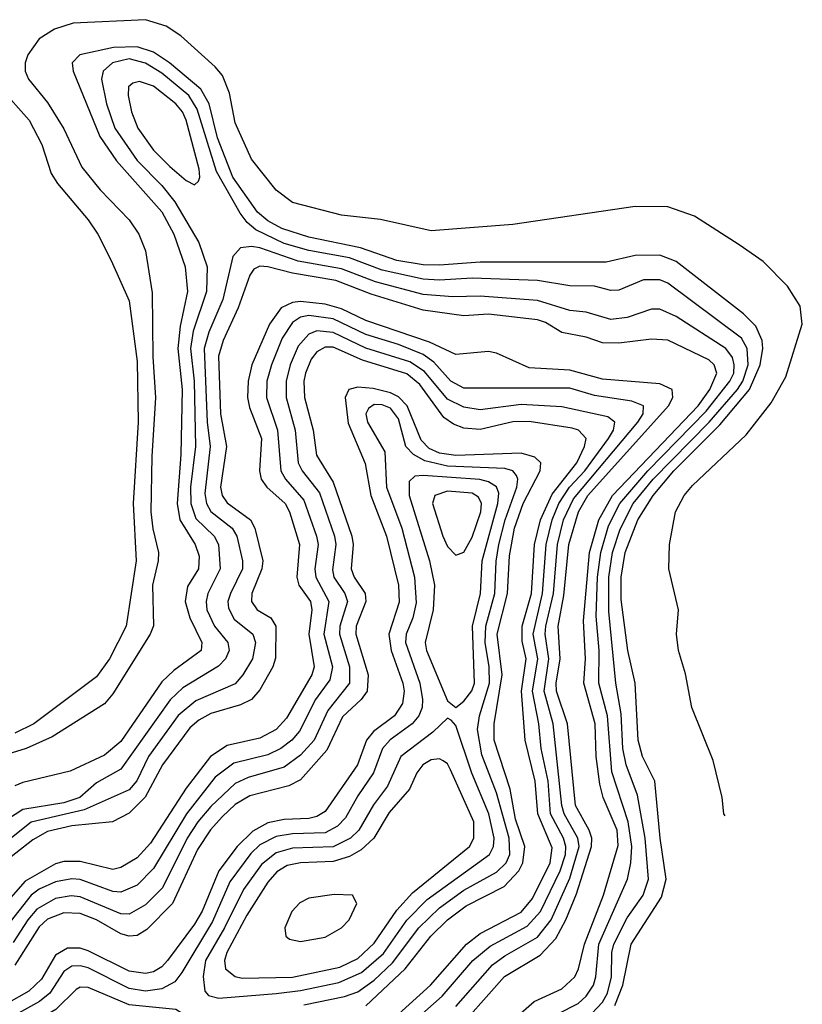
# Model space of a CAD drawing. Header units: inches. Extents: x 501365 to 657855, y 482276 to 547543.
# Tile 957 of 957: x 617442 to 619359, y 531803 to 534216. Entities that reach past the tile are written whole.
import ezdxf

# ---------------------------------------------------------------- set-up
doc = ezdxf.new("R2010")
doc.units = ezdxf.units.IN
doc.header["$MEASUREMENT"] = 0
doc.layers.add('A6513', color=7, linetype='Continuous')

msp = doc.modelspace()

# ---------------------------------------------------------------- linework, layer by layer
at = {"layer": 'A6513', "color": 5}
for points, elevation in [([(619170.2, 532264.7), (619167.2, 532270), (619162.6, 532310), (619140.3, 532400.3), (619088.1, 532530), (619072.9, 532612.9), (619055.4, 532670), (619051.1, 532710), (619055.6, 532770), (619032.4, 532870), (619033.5, 532930), (619048.3, 533010), (619069.7, 533050), (619090, 533074.4), (619221.5, 533198.5), (619282.8, 533277.2), (619319, 533341), (619359, 533470), (619354.1, 533514.1), (619323.1, 533563.1), (619263.4, 533623.4), (619204.3, 533664.3), (619094.9, 533734.9), (619030, 533757.5), (618950, 533757.9), (618650, 533714.1), (618450, 533698.4), (618326, 533726), (618230, 533736.9), (618110, 533767.9), (618070, 533798.2), (618010, 533874.6), (617970, 533963.1), (617956.3, 534036.3), (617939, 534079), (617920.8, 534100.8), (617836.7, 534176.7), (617800.5, 534200.5), (617750, 534216), (617572.8, 534207.2), (617527, 534193), (617490, 534169.4), (617462.2, 534130), (617455.3, 534110), (617455.4, 534090), (617464, 534070), (617510, 534012.9), (617550, 533948.5), (617594.5, 533854.5), (617638.9, 533798.9), (617710, 533725.2), (617734.1, 533690), (617750.1, 533649.9), (617766.5, 533546.5), (617767.8, 533390), (617774.8, 533290), (617765.4, 533145.4), (617763.6, 533010), (617768.1, 532968.1), (617781.7, 532910), (617781.6, 532890), (617767.3, 532830), (617769.8, 532730.2), (617762, 532710), (617670, 532564), (617650, 532539.3), (617521.5, 532458.5), (617457.5, 532430), (617370, 532402.5)], 3080), ([(618900.1, 531800.1), (618919.8, 531850), (618939.6, 531950), (619014.3, 532065.7), (619025.8, 532110), (619010.9, 532210), (618997.5, 532350), (618967.6, 532410), (618957.2, 532450), (618949.7, 532590), (618931.8, 532670), (618915.3, 532795.3), (618915.3, 532850), (618925.3, 532910), (618956.5, 532990), (618993.4, 533050), (619044.3, 533110), (619157.2, 533222.8), (619229.5, 533310), (619255.6, 533370), (619262.2, 533410), (619261, 533430), (619245, 533465), (619214.9, 533494.9), (619050, 533623.6), (619010, 533638.7), (618950, 533637.7), (618878.3, 533621.7), (618570, 533621.8), (618470, 533614.1), (618430, 533615.4), (618366.2, 533626.2), (618276.8, 533656.8), (618150, 533682.7), (618084.2, 533704.2), (618050, 533722.7), (618024.5, 533744.5), (617964.1, 533830), (617926.2, 533926.2), (617906.4, 534010), (617885.9, 534045.9), (617808.7, 534110), (617770, 534136.4), (617730, 534149.4), (617671.9, 534148.1), (617589.5, 534130), (617570.9, 534110), (617572.9, 534090), (617638.7, 533930), (617679.3, 533870), (617790, 533745.5), (617819.6, 533690), (617847.1, 533610), (617853.1, 533550), (617835.3, 533464.7), (617829.7, 533410), (617840, 533310), (617836.5, 533150), (617827.7, 533030), (617834.4, 532990), (617871.6, 532930), (617881.4, 532901.4), (617880.1, 532870), (617853.4, 532826.6), (617847.5, 532790), (617858.7, 532750), (617888, 532690), (617886.3, 532670), (617819.3, 532620.7), (617790, 532593.1), (617690, 532447.3), (617650, 532413.8), (617565.3, 532374.7), (617450, 532346.8), (617430, 532338.1)], 3120), ([(618830, 531766), (618870, 531808.4), (618881.6, 531830), (618891.7, 531870), (618892.3, 531930), (618897, 531950), (618930, 532014.6), (618969.4, 532070), (618982.3, 532110), (618973.9, 532210), (618955.2, 532315.2), (618927.5, 532390), (618919.5, 532430), (618915, 532515), (618902.3, 532590), (618885.3, 532765.3), (618885.3, 532850), (618894.3, 532910), (618912.5, 532967.6), (618945.1, 533030), (618994, 533090), (619130.5, 533229.5), (619200.2, 533310), (619213.7, 533330), (619226.5, 533370), (619224.2, 533410), (619210, 533435.8), (619030, 533570.3), (619010, 533578.5), (618970, 533578.6), (618910, 533553.5), (618890, 533552.5), (618850, 533562.6), (618790, 533563.6), (618710, 533577.2), (618550, 533582.3), (618470, 533577.4), (618430, 533580.1), (618330, 533601.9), (618250, 533632.2), (618150, 533650.6), (618090, 533667.9), (618020.8, 533700.8), (617999.1, 533719.1), (617982.1, 533742.1), (617924, 533844), (617876.9, 533996.9), (617856.1, 534030), (617790, 534084.7), (617750, 534109.3), (617710, 534119.7), (617669.4, 534110.6), (617646.7, 534090), (617642.2, 534070), (617654.7, 534010), (617675.4, 533950), (617730, 533870.8), (617790.1, 533810), (617822.4, 533770), (617881, 533670), (617900.9, 533610), (617899.9, 533550), (617867.1, 533452.9), (617860.7, 533410), (617869.7, 533330), (617872.6, 533170), (617860.8, 533070), (617861.1, 533030), (617873.8, 532993.8), (617918.1, 532950), (617929.2, 532930), (617933.4, 532870), (617902.9, 532810), (617898.8, 532790), (617900.8, 532770), (617919.1, 532730), (617952, 532690), (617955.4, 532670), (617946.3, 532650), (617928.7, 532631.3), (617841.8, 532578.2), (617810.6, 532549.4), (617690, 532379.4), (617630, 532345.5), (617589, 532310), (617550, 532296.5), (617450, 532280.7), (617390, 532241.6)], 3140), ([(617393.7, 534050), (617465, 533970), (617496.3, 533910), (617519.1, 533839.1), (617534.5, 533814.5), (617610, 533725.5), (617633.7, 533690), (617666.1, 533626.1), (617710, 533526.7), (617730, 533378), (617732.3, 533230), (617719.9, 533030), (617727.1, 532890), (617702.9, 532730), (617662.4, 532650), (617630, 532605.4), (617476.6, 532490), (617430, 532467.7)], 3060), ([(618710, 531754.4), (618810, 531804.8), (618830, 531822.9), (618847.3, 531850), (618853, 531870), (618860.4, 531950), (618930.5, 532110), (618939.3, 532150), (618941.6, 532190), (618932.7, 532250), (618892.4, 532372.4), (618881.5, 532510), (618861, 532590), (618861.1, 532670), (618854, 532754), (618857.5, 532850), (618865.6, 532910), (618884.6, 532975.4), (618911.9, 533030), (618980.4, 533110), (619123.4, 533256.6), (619181.7, 533330), (619191.1, 533350), (619192.5, 533370), (619188, 533388), (619171.8, 533410), (619050, 533488.3), (619010, 533506.3), (618990, 533506.5), (618930, 533485.9), (618890, 533480.9), (618830, 533499.6), (618790, 533503.4), (618710, 533528), (618570, 533538.2), (618503, 533537), (618430, 533542.3), (618313.4, 533573.4), (618230, 533605.5), (618124.3, 533624.3), (618030, 533656.6), (618010, 533660.3), (617982.7, 533657.3), (617964.2, 533635.8), (617939.9, 533530), (617905.1, 533450), (617893.9, 533410), (617901.4, 533230), (617908.4, 533170), (617895.2, 533055.2), (617899.8, 533030), (617910.5, 533010.5), (617962.8, 532970), (617974, 532950), (617988, 532890), (617988, 532870), (617958.2, 532810), (617952, 532790), (617953.4, 532773.5), (617967.2, 532747.2), (618013, 532710), (618019.6, 532690), (618011.9, 532650), (617988.6, 532610), (617970, 532588.2), (617873.4, 532546.6), (617830, 532510.8), (617757.3, 532410), (617729, 532351), (617710, 532328.5), (617600.3, 532279.7), (617470.5, 532249.5), (617410, 532201.4)], 3160), ([(618610.5, 531730), (618702.2, 531810), (618770, 531840.5), (618801.8, 531870), (618811.1, 531890), (618825.2, 531950), (618871.8, 532070), (618907.7, 532192.3), (618905.2, 532230), (618871.6, 532310), (618862.8, 532342.8), (618853.9, 532410), (618851.3, 532490), (618823.7, 532590), (618827.7, 532650), (618823.1, 532743.1), (618837.7, 532910), (618860.9, 532990), (618893.9, 533050), (619103.7, 533270), (619132.2, 533310), (619149.7, 533350), (619143, 533370), (619130, 533382.4), (619030, 533430.3), (618990, 533433.2), (618910, 533423), (618870, 533424), (618830, 533438), (618770, 533449.7), (618730, 533473.8), (618710, 533480.7), (618590, 533494), (618530, 533490.2), (618430, 533504.2), (618303.1, 533543.1), (618216.5, 533576.5), (618110, 533594.7), (618049.8, 533610.2), (618030, 533612.1), (618015.5, 533604.5), (618005.4, 533590), (617977.5, 533510), (617940.2, 533430), (617928.8, 533391.3), (617933.6, 533250), (617948.6, 533170), (617933.8, 533070), (617938, 533050), (617950, 533032.3), (618007.2, 532990), (618018.3, 532970), (618037.3, 532890), (618034.9, 532870), (618010.9, 532810), (618009.5, 532790), (618023.9, 532770), (618057.6, 532750), (618069.5, 532730), (618068.4, 532651.6), (618062.3, 532630), (618030, 532574), (618009.8, 532550.2), (617983, 532537), (617910, 532516), (617880.6, 532499.4), (617859.1, 532480.9), (617792, 532390), (617749.5, 532310.5), (617710, 532271.1), (617669.6, 532250.4), (617570, 532240.4), (617510, 532226.1), (617474.1, 532205.9), (617390, 532140.8)], 3180), ([(618539.9, 531770), (618629.3, 531870.7), (618717, 531923), (618755.4, 531964.6), (618780, 532010), (618806.3, 532073.7), (618843, 532190), (618843.2, 532210), (618836.7, 532230), (618803.4, 532290), (618783.8, 532490), (618757.1, 532570), (618756, 532590), (618765.8, 532650), (618761, 532730), (618774.9, 532805.1), (618787.4, 532930), (618810.5, 533009.5), (618833.5, 533050), (619031.4, 533270), (619042.1, 533290), (619040.4, 533310), (619010, 533323.5), (618870, 533335), (618790, 533357), (618690, 533362.7), (618610, 533398.9), (618590, 533403), (618510, 533395.8), (618445.8, 533425.8), (618290, 533478.5), (618230, 533507.4), (618190, 533519.1), (618130, 533525.1), (618110, 533522.6), (618082.9, 533510), (618054.1, 533470), (618010.8, 533370), (618002, 533330), (618000.3, 533290), (618005.2, 533265.2), (618034.1, 533190), (618029.3, 533110), (618033.8, 533090), (618047.4, 533070), (618092.7, 533030), (618103.1, 533010), (618127.6, 532930), (618121.1, 532850), (618126.1, 532830), (618154.4, 532790), (618157.6, 532770), (618150, 532710), (618163.2, 532630), (618157.9, 532610), (618095.5, 532504.5), (618070, 532476.5), (618030, 532455.1), (617950, 532437.2), (617909.6, 532410.4), (617850, 532333), (617762.4, 532197.6), (617730, 532162.2), (617690, 532137.8), (617670, 532133), (617590, 532153.3), (617550, 532153.2), (617530, 532147.5), (617455.7, 532104.3), (617390, 532031.1)], 3220), ([(618510, 531797.5), (618600.3, 531899.7), (618630, 531921.8), (618710, 531967.6), (618744.2, 532010), (618790, 532112), (618812.1, 532190), (618809.6, 532210), (618775.7, 532270), (618770.3, 532290), (618748.9, 532490), (618726.5, 532570), (618738.1, 532650), (618729.4, 532710), (618731, 532730), (618749.2, 532810), (618759.8, 532930), (618774.5, 532990), (618798.5, 533041.5), (618955.8, 533230), (618968.9, 533250), (618969.9, 533270), (618941.4, 533281.4), (618850, 533295.2), (618790, 533312.9), (618530, 533313), (618498.4, 533330), (618456.5, 533376.5), (618430, 533395.8), (618370, 533420), (618290, 533444.5), (618210, 533482.8), (618150, 533490.8), (618130, 533486.7), (618110, 533474), (618084.8, 533435.2), (618058.7, 533370), (618047.7, 533330), (618046.3, 533290), (618073.7, 533210), (618081.5, 533110), (618092.9, 533090), (618138.1, 533038.1), (618169.1, 532950), (618173.3, 532930), (618165.2, 532870), (618167.3, 532850), (618199.1, 532790), (618187.4, 532710), (618208.3, 532630), (618201.8, 532598.2), (618166.8, 532550), (618127.8, 532472.2), (618108.7, 532450), (618081.7, 532430), (618050, 532414.6), (617966.4, 532393.6), (617920.8, 532359.2), (617850.5, 532269.5), (617770, 532135.5), (617730, 532095.2), (617690, 532077.5), (617670, 532079.3), (617590, 532109.1), (617570, 532110.6), (617530, 532103.2), (617490, 532085.2), (617470, 532070.4), (617410, 531993.9)], 3240), ([(618391.9, 531748.1), (618476.9, 531823.1), (618551.9, 531910), (618594.3, 531945.7), (618685.2, 531994.8), (618717.8, 532030), (618766, 532130), (618779, 532170), (618780, 532190), (618774.4, 532210), (618742.3, 532270), (618736.6, 532350), (618719.4, 532430), (618713.5, 532490), (618698.1, 532570), (618711.2, 532650), (618699.9, 532710), (618722.8, 532810), (618731.9, 532930), (618746, 532990), (618762.4, 533030), (618788.7, 533070), (618826.7, 533110), (618884.5, 533190), (618896.5, 533210), (618899.9, 533230), (618882.4, 533242.4), (618770, 533267.2), (618670, 533272.8), (618570, 533259.5), (618530, 533266.7), (618490, 533285.6), (618433.6, 533353.6), (618397.4, 533377.4), (618290, 533411.1), (618210, 533449.4), (618170, 533453.2), (618150, 533445.2), (618124.4, 533415.6), (618104.4, 533370), (618094.7, 533330), (618094.9, 533290), (618117.2, 533210), (618124.4, 533130), (618133.7, 533110), (618176.4, 533056.4), (618212.8, 532950), (618216.1, 532930), (618207.9, 532867.9), (618211.9, 532850), (618238.6, 532810), (618244.7, 532790), (618225.9, 532730), (618225.5, 532710), (618250.2, 532630), (618250, 532590), (618196.9, 532523.1), (618163.1, 532450), (618130, 532413.3), (618090, 532384), (618001.6, 532358.4), (617970, 532344), (617910, 532287.8), (617878.4, 532250), (617852.6, 532210), (617791.7, 532088.3), (617750, 532046.5), (617710, 532024.1), (617690, 532024.6), (617590, 532066.4), (617568.4, 532068.4), (617530, 532062.2), (617484, 532036), (617461.9, 532010), (617426, 531954)], 3260), ([(618370, 531779), (618448.1, 531850), (618536.1, 531950), (618570, 531976.4), (618670, 532028.7), (618698, 532062), (618741.4, 532150), (618746, 532186), (618711.2, 532270), (618704.9, 532350), (618680.3, 532450), (618671.6, 532570), (618682.8, 532650), (618672.9, 532692.9), (618673.1, 532730), (618695.6, 532810), (618703.3, 532930), (618717.4, 532990), (618746.7, 533053.3), (618806.8, 533130), (618825.8, 533170), (618829.9, 533190), (618810.5, 533210), (618795.3, 533215.3), (618690, 533231.6), (618650, 533230.4), (618570, 533211.5), (618530, 533215), (618504.6, 533224.6), (618481, 533241), (618422.2, 533322.2), (618390, 533348.3), (618281.9, 533381.9), (618210, 533413.2), (618190, 533413.3), (618170, 533402.4), (618156, 533384), (618142, 533350), (618138.3, 533330), (618140, 533290), (618161.3, 533210), (618169.1, 533149.1), (618210, 533082.4), (618255.8, 532950), (618259.1, 532930), (618253.9, 532870), (618261.4, 532850), (618287.9, 532810), (618290, 532790), (618266, 532730), (618265.4, 532710), (618295.4, 532610), (618293.3, 532570), (618278.5, 532550), (618232.9, 532507.1), (618194.6, 532425.5), (618130, 532353.3), (618101.5, 532338.5), (618006, 532314), (617970, 532292.3), (617937.9, 532262.1), (617909.8, 532230.2), (617877.5, 532182.5), (617816.3, 532050), (617753.6, 531986.4), (617730, 531971.9), (617710, 531969.7), (617690, 531975.6), (617630, 532010), (617590, 532025.4), (617550, 532027.1), (617510, 532011.5), (617490, 531992.5), (617430, 531898.6)], 3280), ([(618290, 531799.2), (618386.1, 531890), (618449.5, 531970), (618490, 532010), (618535.9, 532044.1), (618628.4, 532091.6), (618664.3, 532130), (618674.8, 532150), (618679, 532190), (618656.3, 532256.3), (618643.2, 532330), (618604.2, 532450), (618604.3, 532490), (618623.9, 532610), (618611.9, 532710), (618637.2, 532810), (618641.9, 532901.9), (618654, 532970), (618675.3, 533030), (618717.1, 533110), (618718.7, 533130), (618703.9, 533143.9), (618670, 533153.3), (618510, 533147.7), (618470, 533153.6), (618445.1, 533165.1), (618425.3, 533185.3), (618390.8, 533270), (618370, 533292.1), (618350, 533301.9), (618307.6, 533312.4), (618270, 533315.2), (618248.5, 533310), (618239.1, 533290), (618247, 533227), (618288.4, 533128.4), (618302.5, 533050), (618340.7, 532950), (618370.3, 532830), (618371.9, 532788.1), (618346, 532710), (618352.1, 532670), (618380.4, 532590), (618383.7, 532570), (618380.1, 532539.9), (618360.5, 532510), (618308.4, 532471.6), (618291.3, 532450), (618269.3, 532390), (618190, 532275.1), (618170, 532263.2), (618150, 532258.2), (618090, 532255.7), (618050, 532247.7), (618013, 532227), (617974.8, 532190), (617929.8, 532130.2), (617888.7, 532031.3), (617870, 531999.2), (617804.3, 531910), (617790, 531894.6), (617770, 531882.5), (617750, 531878.5), (617710, 531884.5), (617610, 531933.7), (617590, 531940.4), (617559.4, 531940.6), (617530, 531923.4), (617495.4, 531864.6), (617464.7, 531835.3), (617410, 531804.1)], 3320), ([(618138.2, 531801.8), (618238, 531822), (618270, 531833.1), (618310, 531862.3), (618355.4, 531904.6), (618419.6, 531990), (618470, 532039.5), (618530, 532082.5), (618610, 532126.4), (618633.7, 532150), (618642.8, 532170), (618641.3, 532210), (618610, 532321.6), (618574.4, 532414.4), (618563.3, 532476.7), (618568.1, 532510), (618593, 532590), (618591.7, 532630), (618582.1, 532690), (618583.9, 532730), (618606, 532810), (618609.1, 532889.1), (618615.8, 532930), (618631.3, 532990), (618659.7, 533070), (618662.6, 533090), (618658.9, 533098.9), (618650.1, 533110.1), (618630, 533116), (618490, 533121.8), (618434.7, 533134.7), (618406.4, 533150), (618388.2, 533170), (618370, 533237.6), (618350, 533263.8), (618330, 533272.5), (618310, 533272.8), (618296.8, 533263.2), (618290.1, 533250), (618293.7, 533230), (618336.8, 533156.8), (618340.7, 533070), (618377.7, 532970), (618409, 532850), (618413.2, 532786.8), (618405.1, 532750), (618388.7, 532710), (618387.2, 532690), (618422.2, 532590), (618429.1, 532550), (618427.5, 532530), (618419.8, 532510), (618403.8, 532490), (618349.3, 532450.7), (618330.6, 532430), (618308.8, 532370), (618270, 532313.7), (618240.1, 532259.9), (618220.9, 532239.1), (618190, 532223.2), (618110, 532220.8), (618070, 532214.1), (618030, 532193.4), (618007.8, 532172.2), (617956.8, 532103.2), (617914, 532006), (617839.5, 531880.5), (617821.8, 531858.2), (617790, 531840.6), (617750, 531835.4), (617710, 531841.8), (617610, 531892.3), (617590, 531897.3), (617570, 531896.1), (617550, 531883.5), (617516, 531830), (617490.8, 531810), (617410, 531764.5)], 3340), ([(617418.9, 531170), (617503.1, 531250), (617611.3, 531328.7), (617690, 531407.6), (617730, 531440.8), (617821.7, 531498.3), (617861.2, 531530), (617881.4, 531558.6), (617887.7, 531590), (617879.6, 531619.6), (617848.5, 531690), (617846.6, 531766.6), (617840.4, 531780.4), (617824.5, 531790), (617710, 531801.9), (617610, 531843.8), (617590, 531844.9), (617580.4, 531839.6), (617530.2, 531789.8), (617430, 531731)], 3360)]:
    msp.add_lwpolyline(points, dxfattribs=dict(at, elevation=elevation))
for points, elevation in [([(617735.4, 534064.6), (617719.4, 534060.6), (617708.9, 534051.1), (617707.5, 534030), (617715.9, 533990), (617731.1, 533950), (617770, 533896.5), (617810, 533856), (617850, 533821.9), (617870, 533811), (617880, 533819.9), (617883, 533830), (617881.4, 533850), (617850.1, 533970), (617840.7, 533990), (617824.8, 534010), (617770, 534053.2)], 3160), ([(618430, 533099.3), (618410, 533097), (618395.9, 533084.1), (618395.9, 533050), (618445.7, 532890), (618458.4, 532830), (618454.6, 532770), (618435.5, 532690), (618438.8, 532670), (618490, 532546.7), (618510, 532530.2), (618530, 532545.5), (618549.2, 532570.8), (618555.8, 532590), (618551.5, 532730), (618570.9, 532810), (618575.1, 532890), (618613.4, 533030), (618615.5, 533055.5), (618610, 533071.5), (618590, 533083.5), (618569.1, 533089)], 3360), ([(618490, 533060.7), (618458.9, 533050), (618452.9, 533030), (618478.4, 532950), (618490, 532925.1), (618510, 532903.5), (618530, 532910.8), (618550, 532947.5), (618571.9, 533010), (618573.6, 533030), (618565.8, 533045.8), (618550, 533055.6)], 3380), ([(618490, 532504.2), (618454.3, 532470), (618375.7, 532410), (618342.8, 532337.2), (618308.6, 532291.4), (618272.4, 532230), (618252.2, 532210), (618210, 532189), (618110, 532185.2), (618070, 532174.2), (618034.1, 532145.9), (617990, 532084.2), (617943.6, 531990), (617897.5, 531910), (617891.2, 531871.2), (617895.5, 531835.5), (617904.6, 531824.6), (617930, 531818.3), (618070, 531829.5), (618130, 531836.8), (618223.5, 531856.5), (618279.2, 531880.8), (618332.8, 531927.2), (618390.6, 532009.4), (618440.3, 532059.7), (618593.1, 532170), (618602.6, 532190), (618604.3, 532210), (618590.8, 532270), (618549.5, 532369.5), (618510, 532486.4), (618499.1, 532499.1)], 3360), ([(618470, 532404.9), (618450, 532401.9), (618429.7, 532390), (618414.7, 532370), (618397.1, 532330), (618347.2, 532272.8), (618309.3, 532210), (618278.7, 532181.3), (618250, 532165.2), (618210, 532152.8), (618130, 532150), (618097.3, 532142.7), (618072.2, 532127.8), (618050, 532102.4), (617998.3, 532021.7), (617949.4, 531930), (617943.4, 531910), (617946.5, 531890), (617970, 531870.8), (617987.3, 531867.3), (618110, 531869.3), (618226, 531894), (618270, 531915), (618310, 531952.9), (618366.1, 532033.9), (618404, 532076), (618543.5, 532190), (618554.5, 532210), (618554.5, 532250), (618497.5, 532377.5), (618490, 532392), (618479.6, 532399.5)], 3380), ([(618212.4, 532072.4), (618150, 532062.9), (618128.2, 532051.8), (618108.8, 532030), (618091.5, 531990), (618093.7, 531970), (618102.7, 531962.7), (618130, 531956.7), (618190, 531967.6), (618229.9, 531990), (618248.7, 532010), (618267.7, 532050), (618257.2, 532070)], 3420)]:
    msp.add_lwpolyline(points, close=True, dxfattribs=dict(at, elevation=elevation))

doc.saveas('drawing.dxf')
